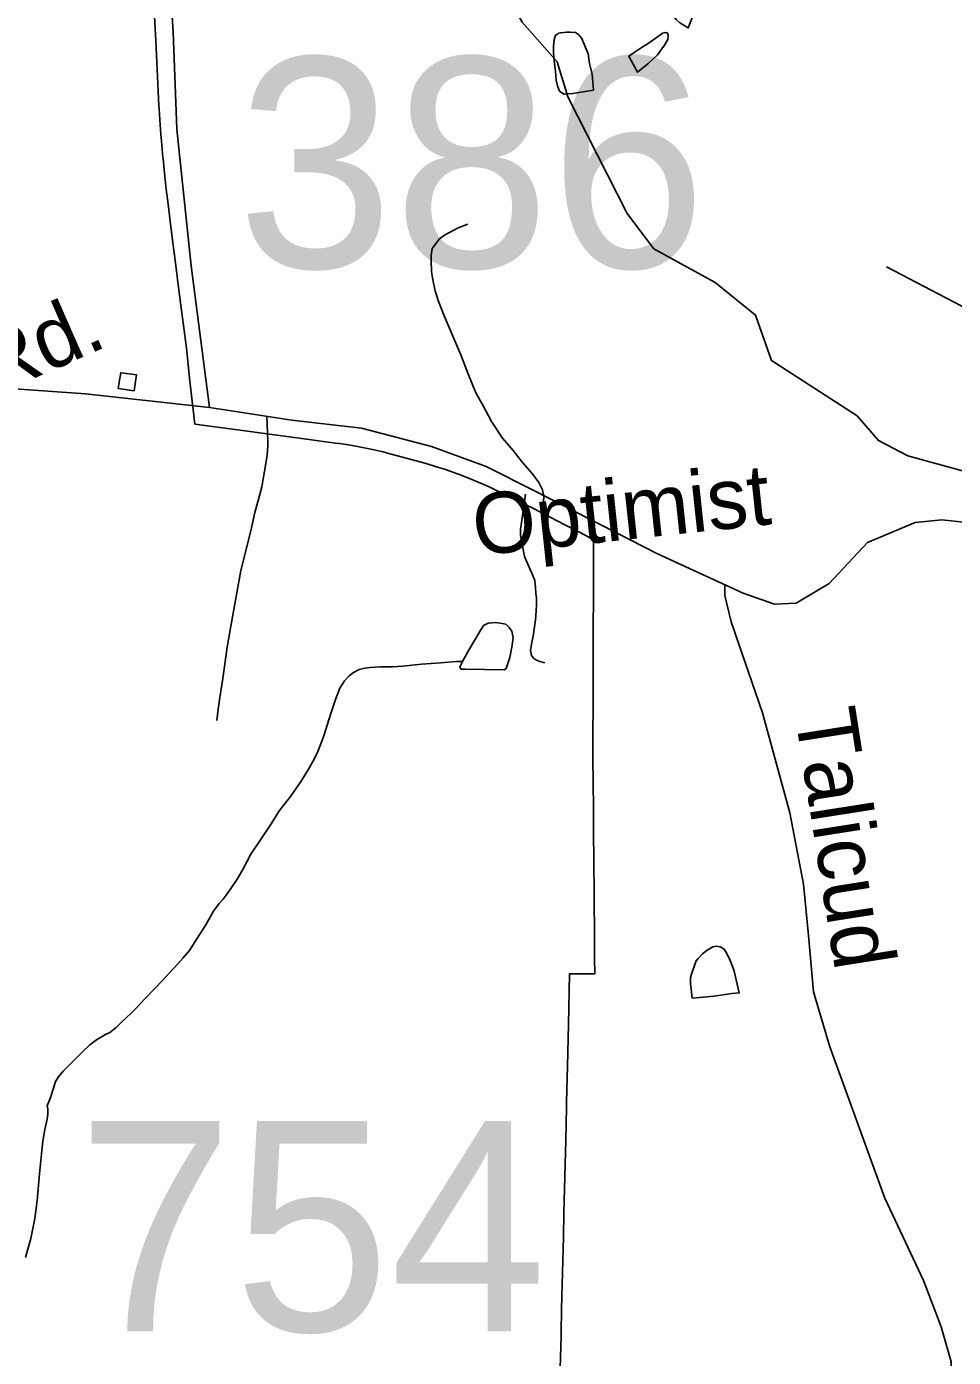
# Model space of a CAD drawing. Extents: x 2001466 to 31450019, y -30647475 to 847247.
# Drawn here: x 2065397 to 2068288, y 693484 to 697636 of the extents above; entities that cross this region are included whole.
import ezdxf

# ---------------------------------------------------------------- set-up
doc = ezdxf.new("R2010")
doc.units = 0
for name, color, linetype in [('Exist Boundary Political City Limit New', 7, 'Continuous'), ('Exist Boundary Political City Limit New Hole', 7, 'Continuous'), ('Exist Hydrographic Creek Single Shore', 7, 'Continuous'), ('Exist Hydrographic Misc Water Feature', 7, 'Continuous'), ('Exist Road Non-System Type 51', 7, 'Continuous'), ('Exist Road Non-System Type 51 Label', 7, 'Continuous'), ('Exist Road Secondary Structure Standard Bridge Number Label', 7, 'Continuous'), ('Exist Road Secondary Type 51 Attributed', 7, 'Continuous'), ('Exist Road Secondary Type 51 Label', 7, 'Continuous'), ('Map Preparation Boundary City Limit Buffer Line', 7, 'Continuous')]:
    doc.layers.add(name, color=color, linetype=linetype)

msp = doc.modelspace()

# ---------------------------------------------------------------- linework, layer by layer
at = {"layer": 'Exist Boundary Political City Limit New'}
for points in [[(2066743.1, 696239.6), (2066717.6, 696248.6), (2066703, 696253.7), (2066685.5, 696259.6), (2066668.8, 696264.9), (2066652.6, 696270.1), (2066639.2, 696274.2), (2066627.4, 696276.6), (2066522.2, 696305.3), (2066508.5, 696308.9), (2066499.8, 696311), (2066481.2, 696315.1), (2066460.6, 696319.5), (2066433.6, 696324.8), (2066418.4, 696327.6), (2066400.6, 696330.6), (2066385.9, 696333), (2066372.5, 696335), (2066360.6, 696336.6), (2066300.4, 696344.8), (2066285.4, 696346.8), (2066047.5, 696378.9), (2065921.6, 696395.8), (2065906, 696529.4), (2065895.1, 696632.9), (2065885, 696712.1), (2065869.9, 696830.8), (2065863.1, 696882.2), (2065856.9, 696929.8), (2065851.8, 696970.2), (2065844.2, 697029.2), (2065838, 697081.8), (2065832.4, 697128.8), (2065827, 697178.6), (2065822.4, 697224.6), (2065821.9, 697228.9), (2065817.5, 697279.1), (2065815.6, 697301), (2065813.2, 697329.5), (2065810, 697380), (2065809.6, 697388.8), (2065803.9, 697503.7), (2065799.4, 697591.6), (2065789.8, 697783.5)], [(2067060.2, 693410.2), (2067062.1, 693485.2), (2067063.8, 693551.3), (2067063.9, 693560.1), (2067065.8, 693635.1), (2067067.6, 693710.1), (2067069.4, 693785.1), (2067071.2, 693860.1), (2067073, 693935), (2067074.8, 694010), (2067075.6, 694046.9), (2067076.6, 694085), (2067078.4, 694159.9), (2067080.9, 694264), (2067081.1, 694279.1), (2067083.9, 694391.8), (2067086.9, 694522.1), (2067090.6, 694680.9), (2067169, 694680.2), (2067168.6, 694730.8), (2067167.8, 694831.8), (2067167.2, 694884.3), (2067166.9, 694935.4), (2067166.1, 695031.3), (2067165.2, 695127.5), (2067164.6, 695207.5), (2067164.2, 695265.6), (2067163.9, 695282.5), (2067163.1, 695345.6), (2067163.5, 695433.4), (2067163.6, 695513.5), (2067164, 695593.4), (2067164, 695609.9), (2067164.2, 695673.4), (2067164.5, 695753.4), (2067164.9, 695861.2), (2067165.2, 695991.3), (2067165.4, 696035), (2067138.6, 696049), (2067116.9, 696060.5), (2067076.2, 696081.6), (2067010.1, 696115.6), (2066967.6, 696137.1), (2066962.4, 696139.8), (2066914.1, 696164.2), (2066890.8, 696175.2), (2066839.2, 696199.7), (2066791.1, 696220.6), (2066746.9, 696238.2), (2066744.4, 696239.1), (2066743.1, 696239.6)]]:
    msp.add_lwpolyline(points, dxfattribs=at)
at = {"layer": 'Exist Boundary Political City Limit New Hole'}
msp.add_lwpolyline([(2065708.1, 696553.4), (2065690.2, 696555.8), (2065685.6, 696526.8), (2065682.4, 696506.4), (2065732, 696499.9), (2065735.4, 696521.1), (2065739.9, 696549.3), (2065708.1, 696553.4)], dxfattribs=at)
at = {"layer": 'Exist Hydrographic Creek Single Shore'}
msp.add_lwpolyline([(2068324, 696247.4), (2068146.1, 696296.7), (2068054, 696344.5), (2067987.2, 696421.3), (2067720, 696594.1), (2067670.2, 696736.2), (2067545.1, 696837.2), (2067353.1, 696942.8), (2067270.1, 697052.7), (2067085.1, 697417.4), (2067052.1, 697526.3), (2066943, 697649.9), (2066592.2, 698293.6), (2066534.2, 698432.6), (2066543.9, 698555.3)], dxfattribs=at)
at = {"layer": 'Exist Hydrographic Misc Water Feature'}
for points in [[(2067452.4, 697728), (2067426.6, 697687.7), (2067418.4, 697671.9), (2067418.2, 697665.8), (2067422.5, 697657.9), (2067434.8, 697647.9), (2067460.6, 697631.8), (2067480.3, 697681.9), (2067494.4, 697720), (2067498.5, 697742.1), (2067502.2, 697759.7), (2067502.2, 697778), (2067498.5, 697785.8), (2067494.2, 697787.7), (2067484, 697788), (2067480.3, 697783.7), (2067470, 697765.8), (2067466.1, 697749.8), (2067460.4, 697737.7), (2067452.4, 697728)], [(2067056.4, 697615.2), (2067052.3, 697613), (2067046.6, 697609), (2067042.5, 697595), (2067040.4, 697575), (2067040.6, 697555.1), (2067042.7, 697529.3), (2067046.6, 697497), (2067048.9, 697469.1), (2067053, 697451), (2067058.9, 697435.1), (2067072.8, 697425.3), (2067100.9, 697427.1), (2067112.6, 697429.4)], [(2067112.6, 697429.4), (2067164.9, 697437.3), (2067160.6, 697487.4), (2067152.6, 697521.5), (2067148.7, 697551.3), (2067140.5, 697571.2), (2067128.6, 697599.3), (2067118.8, 697611), (2067108.7, 697617.4), (2067092.5, 697619.1), (2067080.6, 697619.2), (2067062.8, 697617.1), (2067056.4, 697615.2)], [(2067360.7, 697601.5), (2067380.4, 697615.5), (2067390.7, 697617.6), (2067396.2, 697616), (2067398.3, 697607.9), (2067396.6, 697595.6), (2067386.6, 697577.7), (2067364.4, 697547.8), (2067334.7, 697519.5), (2067302.7, 697493.5), (2067275, 697543.5), (2067294.7, 697557.6), (2067320.3, 697573.6), (2067332.8, 697581.8), (2067360.7, 697601.5)], [(2066756.2, 695654.9), (2066774.3, 695687.1), (2066810.2, 695749), (2066822.1, 695767), (2066836, 695775), (2066859.8, 695777.1), (2066873.9, 695775), (2066892, 695771), (2066902.2, 695761), (2066910, 695749.3), (2066914.3, 695729.1), (2066910.2, 695699.3), (2066904.1, 695667.4), (2066896.1, 695643), (2066892.4, 695633.1), (2066886.2, 695629.1), (2066766.3, 695631.1), (2066752.1, 695630.8), (2066748, 695637.1), (2066754.2, 695650.8), (2066756.2, 695654.9)], [(2066756.2, 695654.9), (2066736.1, 695654.7), (2066688.4, 695651), (2066628.1, 695646.8), (2066570.1, 695640.5), (2066538.3, 695638.5), (2066498.3, 695638.4), (2066468.3, 695636.5), (2066452.1, 695634.5), (2066434.1, 695630.3), (2066416.3, 695620.5), (2066402.7, 695610.3), (2066388.6, 695594.2), (2066374.2, 695572.1), (2066360.7, 695536), (2066346.8, 695496.3), (2066334.4, 695456), (2066324.8, 695426.2), (2066314.8, 695398.2), (2066304.7, 695374.2), (2066294.7, 695352.1), (2066278.9, 695324.1), (2066253.2, 695282.1), (2066219.4, 695234.2), (2066185.2, 695189.9), (2066157.5, 695145.8), (2066123.7, 695095.8), (2066095.8, 695053.8), (2066071.6, 695005.9), (2066053.9, 694975.7), (2066031.6, 694943.8), (2066019.5, 694925.8), (2066009.9, 694913.8), (2065997.8, 694899.5), (2065979.7, 694875.8), (2065955.7, 694833.6), (2065928, 694789.6), (2065904.3, 694753.4), (2065884, 694729.7), (2065868.2, 694711.4), (2065841.9, 694683.3), (2065820.4, 694659.5), (2065798.2, 694635.3), (2065764.4, 694601.4), (2065742.7, 694577.1), (2065720.7, 694555.3), (2065694.5, 694531.3), (2065676.2, 694513.4), (2065656.5, 694497.3), (2065642.8, 694490.9), (2065614.5, 694474.9), (2065594.4, 694458.9), (2065570.8, 694436.9), (2065536.6, 694402.7), (2065520.8, 694386.8), (2065511.2, 694377), (2065496.6, 694358.9), (2065487.2, 694344.9), (2065479, 694321), (2065471, 694294.6), (2065460.7, 694268.6)], [(2067540.2, 694610.5), (2067598, 694618.8), (2067619.9, 694620.7), (2067604.1, 694688.8), (2067597.8, 694706.8), (2067589.6, 694726.7), (2067577.7, 694748.8), (2067571.5, 694758.6), (2067559.8, 694764.5), (2067547.9, 694766.7), (2067537.7, 694764.6), (2067519.9, 694754.7), (2067505.5, 694742.7), (2067491.8, 694728.6), (2067485.8, 694720.6), (2067480.1, 694706.4), (2067471.7, 694682.5), (2067468.2, 694668.5), (2067468.2, 694650.6), (2067470.2, 694632.4), (2067471.9, 694614.3), (2067472.3, 694608.6), (2067474.1, 694604.7), (2067540.2, 694610.5)], [(2065460.7, 694268.6), (2065463, 694258.9), (2065463.2, 694242.7), (2065461.1, 694226.8), (2065453.1, 694194.7), (2065447.2, 694158.7), (2065443.5, 694118.7), (2065437.3, 694056.8), (2065429.8, 693972.7), (2065421.8, 693916.8), (2065410.1, 693854.8), (2065393.7, 693794.9)]]:
    msp.add_lwpolyline(points, dxfattribs=at)
at = {"layer": 'Exist Road Non-System Type 51'}
msp.add_line((2068420.2, 696708.2), (2068079.2, 696886.3), dxfattribs=at)
for points in [[(2066773.2, 697019.8), (2066743, 697008.4), (2066700.5, 696985.3), (2066684.3, 696973.6), (2066661.7, 696944.1), (2066659.2, 696922.1), (2066658.9, 696906.1), (2066660.2, 696872.1), (2066661.9, 696858), (2066665.5, 696836), (2066671, 696811.9), (2066680.4, 696781.7), (2066699.4, 696733.3), (2066750.9, 696612.2), (2066775.6, 696549.7), (2066798.5, 696493.3), (2066819.7, 696454.8), (2066846.7, 696404.3), (2066881.6, 696351.6), (2066914.8, 696312.9), (2066944.1, 696276.3), (2066973.4, 696241.7), (2066994.8, 696213.3), (2067006.3, 696191), (2067009.9, 696170.9), (2067009, 696153.4)], [(2065989.7, 695470.6), (2065994.4, 695506.5), (2065999.2, 695542.4), (2066008.4, 695602.2), (2066022.4, 695699.9), (2066033.7, 695765.7), (2066065.3, 695939), (2066095.8, 696062.4), (2066109, 696120.1), (2066124.1, 696175.8), (2066130.6, 696199.7), (2066146.6, 696297.4), (2066149.2, 696329.3), (2066149.5, 696341.3), (2066146.5, 696420.3)], [(2066952.8, 696177.3), (2066937.8, 696066.4), (2066937.4, 696048.4), (2066950.1, 695982.2), (2066974.9, 695925.7), (2066982.5, 695907.5), (2066984.1, 695885.5), (2066985.7, 695867.4), (2066987.4, 695853.4), (2066987, 695833.4), (2066986.6, 695813.4), (2066984, 695785.5), (2066977, 695733.6), (2066972.6, 695715.7), (2066968.1, 695689.8), (2066971.8, 695673.7), (2066977.6, 695665.6), (2066987.5, 695659.4), (2066997.4, 695655.2), (2067013.3, 695650.9)], [(2067575, 695894.6), (2067575, 695861.1), (2067594.5, 695779.2), (2067691.9, 695494.4), (2067777.7, 695182.3), (2067820.6, 694959.9), (2067836.2, 694800), (2067851.8, 694624.4), (2067902.4, 694452.8), (2068074, 693980.7), (2068194.8, 693723.3), (2068249.4, 693578.9), (2068280.6, 693469.7), (2068284.5, 693383.8), (2068280.6, 693020.3), (2068268.9, 692914.9), (2068218.2, 692813.5), (2068187, 692692.6), (2068136.4, 692645.7)]]:
    msp.add_lwpolyline(points, dxfattribs=at)
at = {"layer": 'Exist Road Secondary Type 51 Attributed'}
for points in [[(2065834.2, 697928.3), (2065854, 697618.8), (2065865.8, 697315.6), (2065910, 696889.2), (2065966.7, 696447.9)], [(2065966.7, 696447.9), (2065580.1, 696490.5), (2065197.5, 696517.4), (2064710.7, 696544.2), (2064376.1, 696564.8), (2064125.2, 696582.1), (2063997.4, 696577.4), (2063635.3, 696511.1), (2063370.2, 696457.4), (2063105.1, 696380)], [(2068425.2, 696078), (2068252.2, 696097.1), (2068168.6, 696089), (2068019.7, 696026.3), (2067899.8, 695898.4), (2067797.2, 695836.8), (2067730.1, 695833.6), (2067632.3, 695868.4), (2067363.2, 695991.5), (2066981.4, 696187.4), (2066829.9, 696263.1), (2066659.5, 696326.3), (2066441.7, 696383.2), (2066223.9, 696408.4), (2065966.7, 696447.9)]]:
    msp.add_lwpolyline(points, dxfattribs=at)
at = {"layer": 'Map Preparation Boundary City Limit Buffer Line'}
for points in [[(2066743.1, 696239.6), (2066717.6, 696248.6), (2066703, 696253.7), (2066685.5, 696259.6), (2066668.8, 696264.9), (2066652.6, 696270.1), (2066639.2, 696274.2), (2066627.4, 696276.6), (2066522.2, 696305.3), (2066508.5, 696308.9), (2066499.8, 696311), (2066481.2, 696315.1), (2066460.6, 696319.5), (2066433.6, 696324.8), (2066418.4, 696327.6), (2066400.6, 696330.6), (2066385.9, 696333), (2066372.5, 696335), (2066360.6, 696336.6), (2066300.4, 696344.8), (2066285.4, 696346.8), (2066047.5, 696378.9), (2065921.6, 696395.8), (2065906, 696529.4), (2065895.1, 696632.9), (2065885, 696712.1), (2065869.9, 696830.8), (2065863.1, 696882.2), (2065856.9, 696929.8), (2065851.8, 696970.2), (2065844.2, 697029.2), (2065838, 697081.8), (2065832.4, 697128.8), (2065827, 697178.6), (2065822.4, 697224.6), (2065821.9, 697228.9), (2065817.5, 697279.1), (2065815.6, 697301), (2065813.2, 697329.5), (2065810, 697380), (2065809.6, 697388.8), (2065803.9, 697503.7), (2065799.4, 697591.6), (2065789.8, 697783.5)], [(2065708.1, 696553.4), (2065690.2, 696555.8), (2065685.6, 696526.8), (2065682.4, 696506.4), (2065732, 696499.9), (2065735.4, 696521.1), (2065739.9, 696549.3), (2065708.1, 696553.4)], [(2067060.2, 693410.2), (2067062.1, 693485.2), (2067063.8, 693551.3), (2067063.9, 693560.1), (2067065.8, 693635.1), (2067067.6, 693710.1), (2067069.4, 693785.1), (2067071.2, 693860.1), (2067073, 693935), (2067074.8, 694010), (2067075.6, 694046.9), (2067076.6, 694085), (2067078.4, 694159.9), (2067080.9, 694264), (2067081.1, 694279.1), (2067083.9, 694391.8), (2067086.9, 694522.1), (2067090.6, 694680.9), (2067169, 694680.2), (2067168.6, 694730.8), (2067167.8, 694831.8), (2067167.2, 694884.3), (2067166.9, 694935.4), (2067166.1, 695031.3), (2067165.2, 695127.5), (2067164.6, 695207.5), (2067164.2, 695265.6), (2067163.9, 695282.5), (2067163.1, 695345.6), (2067163.5, 695433.4), (2067163.6, 695513.5), (2067164, 695593.4), (2067164, 695609.9), (2067164.2, 695673.4), (2067164.5, 695753.4), (2067164.9, 695861.2), (2067165.2, 695991.3), (2067165.4, 696035), (2067138.6, 696049), (2067116.9, 696060.5), (2067076.2, 696081.6), (2067010.1, 696115.6), (2066967.6, 696137.1), (2066962.4, 696139.8), (2066914.1, 696164.2), (2066890.8, 696175.2), (2066839.2, 696199.7), (2066791.1, 696220.6), (2066746.9, 696238.2), (2066744.4, 696239.1), (2066743.1, 696239.6)]]:
    msp.add_lwpolyline(points, dxfattribs=at)

# ---------------------------------------------------------------- texts
at = {"layer": 'Exist Road Non-System Type 51 Label'}
msp.add_text('Talicud', height=190, rotation=278.9537, dxfattribs=at).set_placement((2067792.3, 695494.1))
at = {"layer": 'Exist Road Secondary Structure Standard Bridge Number Label'}
for s, p in [('386', (2066053.2, 696883.8)), ('754', (2065554.4, 693565.2))]:
    msp.add_text(s, height=656.17, dxfattribs=at).set_placement(p)
at = {"layer": 'Exist Road Secondary Type 51 Label'}
for s, rotation, p in [('Rd.', 23.6964, (2065291.5, 696481.8)), ('Optimist', 6.1172, (2066797.9, 695984.7))]:
    msp.add_text(s, height=190, rotation=rotation, dxfattribs=at).set_placement(p)

doc.saveas('drawing.dxf')
